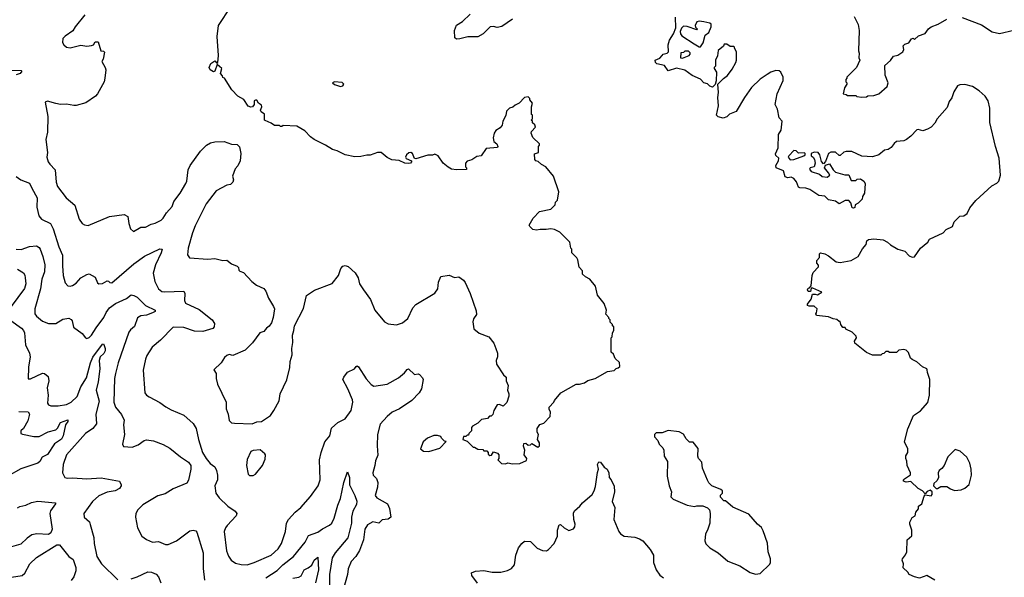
# Model space of a CAD drawing. Extents: x 2086813 to 2278017, y 548126 to 753336.
# Tile 363 of 461: x 2198743 to 2206976, y 675881 to 680544. Entities that reach past the tile are written whole.
import ezdxf

# ---------------------------------------------------------------- set-up
doc = ezdxf.new("R2010")
doc.units = 0

msp = doc.modelspace()

# ---------------------------------------------------------------- linework, layer by layer
at = {"layer": '0CON10XD'}
for points in [[(2202925, 676833.3), (2202981.7, 676858.3), (2202982.5, 676875), (2202962.5, 676905), (2202966.7, 676945), (2202957, 676977), (2202960, 677000), (2202975, 677002.5), (2202995, 676987.5), (2203015, 676990), (2203025, 677000), (2203075, 676970), (2203088.3, 676981.7), (2203090, 677005), (2203072.5, 677035), (2203080, 677075), (2203070, 677095), (2203070, 677125), (2203091.7, 677158.3), (2203125, 677170), (2203180, 677225), (2203182.5, 677265), (2203170, 677285), (2203170, 677305), (2203210, 677345), (2203215, 677360), (2203267, 677423), (2203395, 677497.5), (2203425, 677497.5), (2203465, 677507.5), (2203493, 677527), (2203555, 677542.5), (2203658.3, 677601.7), (2203715, 677610), (2203731.7, 677628.3), (2203748.3, 677631.7), (2203760, 677645), (2203758.3, 677678.3), (2203721.7, 677711.7), (2203708.3, 677748.3), (2203690, 677765), (2203690, 677885), (2203697, 677893), (2203700, 677925), (2203710, 677945), (2203710, 677975), (2203700, 677985), (2203700, 677995), (2203680, 678015), (2203680, 678035), (2203670, 678045), (2203670, 678055), (2203643, 678083), (2203650, 678115), (2203631.7, 678171.7), (2203575, 678240), (2203557.5, 678315), (2203510, 678375), (2203473, 678393), (2203450, 678415), (2203450, 678445), (2203420, 678475), (2203410, 678535), (2203401.7, 678551.7), (2203360, 678595), (2203360, 678625), (2203353, 678633), (2203342.5, 678685), (2203258.8, 678768.8), (2203215, 678790), (2203185, 678796.7), (2203145, 678788.8), (2203095, 678788.8), (2203065, 678783.8), (2203035, 678788.8), (2203007.5, 678815), (2203003, 678827), (2203037.5, 678885), (2203090.7, 678939.3), (2203185, 678960), (2203220, 678995), (2203223, 679017), (2203240, 679035), (2203250, 679105), (2203207.5, 679235), (2203143, 679313), (2203105, 679333.3), (2203079.3, 679359.3), (2203060, 679365), (2203050, 679375), (2203048.3, 679421.7), (2203080, 679435), (2203080, 679485), (2203090, 679495), (2203090, 679505), (2203035, 679560), (2203020, 679595), (2203021.7, 679608.3), (2203057.5, 679645), (2203050, 679665), (2203031.7, 679681.7), (2203030, 679695), (2203020, 679705), (2203030, 679715), (2203030, 679745), (2203022.5, 679752.5), (2203022.5, 679815), (2203030, 679845), (2203010, 679875), (2203010, 679885), (2202995, 679900), (2202965, 679892.5), (2202920, 679845), (2202885, 679830), (2202867, 679813), (2202840, 679805), (2202815, 679780), (2202807, 679743), (2202783, 679697), (2202777.7, 679662.3), (2202759.5, 679640.5), (2202725, 679616.7), (2202710, 679595), (2202702.5, 679555), (2202707, 679527), (2202732.5, 679505), (2202742.5, 679485), (2202737.5, 679475), (2202645, 679466.7), (2202603, 679407), (2202565, 679400), (2202525, 679373.3), (2202485, 679362.5), (2202470, 679345), (2202470, 679315), (2202480, 679305), (2202478.3, 679291.7), (2202395, 679287.5), (2202355, 679293.3), (2202325, 679310), (2202283.3, 679345), (2202242.5, 679405), (2202215, 679420), (2202195, 679412.5), (2202155, 679412.5), (2202055, 679380), (2202043.3, 679383.3), (2202028.8, 679425), (2202015, 679434), (2201997.7, 679432.3), (2201976.7, 679415), (2201970, 679395), (2201975, 679382.5), (2202020, 679365), (2202020, 679355), (2202010, 679345), (2201995, 679342.5), (2201965, 679343.3), (2201916.4, 679366.4), (2201855, 679372.5), (2201815, 679392.5), (2201765, 679432.5), (2201735, 679432.5), (2201675, 679412.5), (2201645, 679412.5), (2201595, 679400), (2201545, 679397.5), (2201463.6, 679413.6), (2201397, 679447), (2201358.3, 679458.3), (2201300, 679495), (2201205, 679542.5), (2201173.6, 679563.6), (2201127.5, 679615), (2201060, 679655), (2200945, 679660), (2200935, 679650), (2200925, 679650), (2200915, 679660), (2200875, 679660), (2200845, 679680), (2200795, 679700), (2200790, 679705), (2200790, 679755), (2200763.6, 679773.6), (2200757, 679787), (2200767.5, 679815), (2200765, 679830), (2200740, 679845), (2200725, 679870), (2200715, 679872.5), (2200703, 679867), (2200702.5, 679835), (2200690, 679815), (2200675, 679812.5), (2200655, 679820), (2200616.4, 679876.4), (2200567.5, 679905), (2200517, 679957), (2200456, 680056), (2200441.7, 680061.7), (2200440, 680075), (2200423, 680093), (2200432.5, 680135), (2200395, 680170), (2200376.2, 680113.8), (2200365, 680107.5), (2200336.1, 680126.1), (2200326.7, 680145), (2200340.7, 680179.3), (2200375, 680200), (2200391.7, 680181.7), (2200400, 680185), (2200406.2, 680245), (2200393.3, 680405), (2200404.4, 680495), (2200507.9, 680652.1)], [(2199286.7, 680585), (2199205.9, 680484.1), (2199188.3, 680451.7), (2199122.7, 680407.3), (2199105, 680387.5), (2199101.2, 680355), (2199111.2, 680335), (2199135, 680314.2), (2199165, 680308), (2199255, 680330), (2199305, 680324), (2199345, 680328), (2199360, 680335), (2199375, 680360), (2199400, 680360), (2199423, 680283), (2199445, 680280), (2199451.7, 680271.7), (2199442.5, 680215), (2199430, 680195), (2199458.8, 680145), (2199463.8, 680125), (2199456, 680055), (2199448.8, 680025), (2199395, 679923.3), (2199377.5, 679905), (2199295, 679850), (2199215, 679825.8), (2199195.9, 679825.9), (2199135, 679838.8), (2199085, 679835.8), (2199045, 679842.5), (2198975, 679863.3), (2198957.5, 679855), (2198978, 679735), (2198976.9, 679605), (2198963.2, 679543.2), (2198975.7, 679435), (2198970.8, 679395), (2198982, 679355), (2198995, 679336.2), (2199039.6, 679289.6), (2199047.5, 679185), (2199059.4, 679149.4), (2199132.5, 679055), (2199203.2, 678993.2), (2199241.9, 678875), (2199265, 678840), (2199285, 678827.5), (2199315, 678824.3), (2199495, 678898.6), (2199616.1, 678916.1), (2199648.3, 678898.3), (2199655, 678840), (2199670, 678795), (2199695, 678772.5), (2199755, 678809.2), (2199795, 678810), (2199842.5, 678835), (2199875, 678842.9), (2199925, 678868.6), (2199944.2, 678885), (2199970.7, 678929.3), (2200018.8, 678981.2), (2200030.8, 679025), (2200086, 679095), (2200131.2, 679175), (2200141.2, 679195), (2200152.4, 679287.6), (2200169.5, 679325), (2200255, 679444.2), (2200306.7, 679495), (2200337.5, 679515), (2200375, 679523.8), (2200453, 679527), (2200515, 679502.5), (2200561.7, 679501.7), (2200581.7, 679481.7), (2200593.3, 679425), (2200586.2, 679365), (2200568.3, 679321.7), (2200545, 679297.5), (2200532.6, 679267.4), (2200524, 679235), (2200531.2, 679205), (2200526.2, 679185), (2200505, 679166.7), (2200475, 679161.2), (2200385, 679112), (2200302.9, 679005), (2200209.7, 678820.3), (2200187.1, 678762.9), (2200152, 678635), (2200147, 678577), (2200163.6, 678553.6), (2200317.3, 678542.7), (2200375, 678547.5), (2200440.7, 678529.3), (2200475, 678532.5), (2200515, 678503.3), (2200563, 678483), (2200571.7, 678471.7), (2200575, 678450), (2200585, 678440), (2200615, 678430), (2200683.6, 678353.6), (2200723, 678323), (2200785.9, 678295.9), (2200802.5, 678275), (2200823.3, 678215), (2200866.1, 678146.1), (2200872.5, 678125), (2200863.8, 678055), (2200849.5, 678010.5), (2200829.5, 677980.5), (2200806.1, 677963.9), (2200783.6, 677936.4), (2200752.5, 677925), (2200689.3, 677840.7), (2200629.3, 677780.7), (2200525, 677736.7), (2200495, 677743.3), (2200475, 677736.7), (2200455, 677720), (2200426.7, 677675), (2200367.5, 677615), (2200387.5, 677585), (2200386.7, 677545), (2200396.7, 677495), (2200470, 677345), (2200469.3, 677289.3), (2200486.2, 677245), (2200495, 677192.5), (2200513.9, 677173.9), (2200539.3, 677169.3), (2200686, 677164), (2200708, 677172), (2200725, 677181.2), (2200765, 677183.8), (2200840, 677235), (2200868.8, 677275), (2200911.7, 677358.3), (2200922, 677415), (2200977, 677533), (2201000.8, 677635), (2201003.8, 677685), (2201023, 677743), (2201018, 677795), (2201026.2, 677845), (2201023.8, 677905), (2201036.7, 677945), (2201040, 677985), (2201115, 678130), (2201142.7, 678237.3), (2201208.3, 678281.7), (2201355, 678337.5), (2201410, 678405), (2201427.5, 678465), (2201445, 678482.5), (2201465, 678487.5), (2201490.7, 678480.7), (2201547.9, 678427.9), (2201574.4, 678384.4), (2201585.7, 678335), (2201619.2, 678285), (2201676.7, 678205), (2201713.3, 678115), (2201795, 678017.5), (2201825, 678000), (2201895, 677993.8), (2201945, 678010), (2201988.8, 678045), (2202030, 678135), (2202057, 678163), (2202215, 678258), (2202238.8, 678295), (2202245, 678350), (2202265, 678397.5), (2202335, 678406.7), (2202379.3, 678389.3), (2202415, 678393.8), (2202453.3, 678365), (2202466.8, 678346.8), (2202508.8, 678255), (2202560.5, 678110.5), (2202561.7, 678078.3), (2202538.3, 678041.7), (2202531.7, 678018.3), (2202539.3, 677959.3), (2202583.9, 677923.9), (2202665, 677892.5), (2202708.3, 677838.3), (2202723.3, 677795), (2202737.5, 677755), (2202737.5, 677725), (2202726.7, 677695), (2202731.2, 677665), (2202787.5, 677575), (2202810, 677555), (2202810, 677525), (2202827.5, 677485), (2202821.2, 677445), (2202833.3, 677415), (2202833.6, 677396.4), (2202817, 677343), (2202786.4, 677313.6), (2202755, 677326.7), (2202737, 677323), (2202707.5, 677275), (2202698.3, 677241.7), (2202685, 677230), (2202671.7, 677228.3), (2202655, 677210), (2202605, 677200), (2202575, 677170), (2202530, 677145), (2202520, 677135), (2202520, 677105), (2202500, 677085), (2202495, 677070), (2202485, 677070), (2202475, 677060), (2202455, 677060), (2202450, 677035), (2202485, 677020), (2202535, 676970), (2202545, 676970), (2202573, 676953), (2202615, 676950), (2202625, 676940), (2202648.3, 676938.3), (2202660, 676925), (2202661.7, 676911.7), (2202675, 676900), (2202688.3, 676901.7), (2202705, 676930), (2202738.3, 676918.3), (2202750, 676905), (2202750, 676875), (2202740, 676865), (2202773, 676833), (2202805, 676830), (2202825, 676837.5), (2202865, 676830), (2202925, 676833.3)], [(2202865, 680547.5), (2202775, 680488.8), (2202735, 680480), (2202705, 680486.7), (2202676.4, 680483.6), (2202617.5, 680425), (2202575, 680402), (2202489.3, 680400.7), (2202423.6, 680383.6), (2202395, 680382.5), (2202381.7, 680391.7), (2202378.8, 680455), (2202395, 680497.5), (2202445, 680530), (2202509.5, 680590.5)], [(2205641.7, 679248.3), (2205676.4, 679246.4), (2205695, 679200), (2205735, 679200), (2205745, 679210), (2205775, 679212.5), (2205802.5, 679195), (2205813.3, 679175), (2205807.5, 679095), (2205790, 679065), (2205787, 679043), (2205755, 679010), (2205730, 678995), (2205727, 678973), (2205715, 678967.5), (2205705, 678970), (2205691.7, 679011.7), (2205675, 679033.3), (2205645, 679032), (2205595, 679003.3), (2205565, 679026.7), (2205505, 679037.5), (2205475, 679067.5), (2205425, 679073.3), (2205350, 679125), (2205316.1, 679136.1), (2205267, 679137), (2205255, 679142.5), (2205238.3, 679188.3), (2205216.4, 679216.4), (2205195, 679227.5), (2205165, 679222.5), (2205145, 679230), (2205129.5, 679279.5), (2205068.8, 679305), (2205066.2, 679325), (2205087.5, 679365), (2205090, 679385), (2205065, 679410), (2205063, 679423), (2205086.4, 679473.6), (2205087, 679583), (2205109.3, 679620.7), (2205117.5, 679695), (2205093.8, 679723.8), (2205080, 679795), (2205058.8, 679835), (2205077.5, 679925), (2205126.7, 680035), (2205126.7, 680065), (2205107.5, 680105), (2205095, 680117.5), (2205065, 680120), (2205025, 680106.7), (2204994, 680086), (2204935, 680046.7), (2204862.3, 679977.7), (2204802.5, 679895), (2204735, 679777.5), (2204677.5, 679755), (2204655, 679731.2), (2204625, 679722), (2204583.3, 679733.3), (2204570, 679745), (2204586.2, 679825), (2204580, 679895), (2204587.5, 679935), (2204580, 680005), (2204627, 680053), (2204663, 680077), (2204700.7, 680129.3), (2204730, 680185), (2204736.7, 680205), (2204737.5, 680275), (2204720, 680305), (2204720, 680315), (2204715, 680320), (2204685, 680320), (2204655, 680340), (2204635, 680340), (2204628.3, 680321.7), (2204583, 680287), (2204577, 680243), (2204560, 680205), (2204560, 680155), (2204550, 680145), (2204550, 680135), (2204570, 680105), (2204567.5, 680032.5), (2204558.3, 680001.7), (2204535, 679980), (2204515, 679987.5), (2204495, 680007.5), (2204465, 680017.5), (2204436.1, 680046.1), (2204365, 680077.5), (2204305, 680123.3), (2204235, 680138.8), (2204165, 680117.5), (2204135, 680160), (2204070, 680175), (2204060, 680185), (2204057.5, 680205), (2204095, 680222), (2204116.2, 680245), (2204125, 680256.2), (2204156.2, 680263.8), (2204167.5, 680275), (2204166.7, 680335), (2204176.1, 680373.9), (2204210, 680425), (2204230, 680475), (2204226.7, 680565)], [(2204435, 680317.5), (2204458.8, 680351.2), (2204475.6, 680414.4), (2204505, 680436.2), (2204524.4, 680485), (2204525, 680506.2), (2204515, 680514.2), (2204464.2, 680525.8), (2204425, 680531.2), (2204405, 680527.5), (2204390, 680495), (2204393, 680483), (2204410, 680465), (2204405, 680460), (2204325, 680488.8), (2204295, 680490), (2204287.5, 680485), (2204276.4, 680473.6), (2204266.7, 680445), (2204270, 680425), (2204280, 680410), (2204382.2, 680342.2), (2204425, 680317.5), (2204435, 680317.5)], [(2205720.5, 680570.5), (2205753.3, 680505), (2205763.3, 680455), (2205757.5, 680285), (2205762.5, 680265), (2205760, 680225), (2205767.5, 680205), (2205740, 680145), (2205660, 680065), (2205660, 680055), (2205650, 680045), (2205650, 680025), (2205660, 680015), (2205660, 680005), (2205640, 679975), (2205630, 679925), (2205655, 679920), (2205665, 679910), (2205735, 679910), (2205743, 679903), (2205785, 679897.5)], [(2205785, 679897.5), (2205825, 679900), (2205835, 679907.5), (2205885, 679910), (2205927, 679923), (2205997.5, 679985), (2206006.2, 680015), (2205980.7, 680080.7), (2205978.3, 680161.7), (2206025, 680202.5), (2206050.7, 680239.3), (2206085, 680247.5), (2206127.5, 680275), (2206136.7, 680295), (2206130, 680325), (2206145, 680340), (2206178.3, 680351.7), (2206200, 680385), (2206215, 680390), (2206225, 680380), (2206259.3, 680410.7), (2206315, 680430), (2206342.1, 680467.9), (2206364.3, 680485.7), (2206423.6, 680506.4), (2206495, 680547.5)], [(2206625, 680563.3), (2206785, 680502.5), (2206875, 680443.3), (2206935, 680430), (2207055, 680456.7), (2207172.5, 680525), (2207195, 680547.5)], [(2204285, 680223.3), (2204340, 680245), (2204350, 680255), (2204348.3, 680268.3), (2204335, 680280), (2204305, 680280), (2204295, 680270), (2204271.7, 680268.3), (2204270, 680225), (2204285, 680223.3)], [(2198595, 680125.4), (2198755, 680120), (2198762.5, 680115), (2198746.7, 680095), (2198715, 680083.3)], [(2201425, 679985.6), (2201445, 679990.8), (2201452.5, 680005), (2201439.1, 680019.1), (2201375, 680024.5), (2201358.9, 680015), (2201375, 680001.4), (2201425, 679985.6)], [(2206395, 675857.5), (2206327, 675897), (2206265.8, 675874.2), (2206225.9, 675885.9), (2206180, 675905), (2206170, 675925), (2206131.7, 675961.7), (2206132.5, 675995), (2206123.3, 676025), (2206124.1, 676035.9), (2206150.7, 676069.3), (2206160, 676095), (2206162.5, 676195), (2206201.7, 676228.3), (2206203.3, 676275), (2206186.7, 676325), (2206187, 676343), (2206205, 676380), (2206230, 676395), (2206237.5, 676425), (2206257.5, 676455), (2206260, 676475), (2206287.5, 676495), (2206305, 676560), (2206315, 676570), (2206365, 676562.5), (2206372.5, 676575), (2206372.5, 676595), (2206355, 676610), (2206330.7, 676599.3), (2206315, 676580), (2206293, 676603), (2206255, 676622.5), (2206195, 676682.5), (2206155, 676678), (2206133.8, 676685), (2206133.8, 676695), (2206142.5, 676705), (2206193, 676737), (2206192.5, 676755), (2206163.3, 676815), (2206161.7, 676851.7), (2206152.5, 676875), (2206153, 676897), (2206170, 676925), (2206170, 676955), (2206142.5, 677015), (2206168.3, 677121.7), (2206217.5, 677235), (2206275, 677272.5), (2206336.1, 677343.9), (2206350, 677405), (2206354.2, 677535), (2206333.8, 677595), (2206332.5, 677615), (2206327.5, 677625), (2206292.7, 677642.7), (2206245, 677683.3), (2206205, 677702.5), (2206192.5, 677715), (2206175, 677760), (2206155, 677780), (2206135, 677787.5), (2206095, 677780), (2206075, 677760), (2206015, 677760), (2206005, 677770), (2205985, 677770), (2205968.3, 677751.7), (2205955, 677750), (2205945, 677740), (2205875, 677740), (2205825, 677760), (2205725, 677840), (2205722.5, 677855), (2205740, 677885), (2205738.3, 677898.3), (2205705, 677930), (2205650, 677955), (2205645, 677970), (2205625, 677970), (2205610, 677995), (2205605, 678020), (2205595, 678020), (2205577, 678037), (2205545, 678042.5), (2205505, 678060), (2205405, 678070), (2205400, 678085), (2205407, 678093), (2205410, 678125), (2205385, 678150), (2205345, 678147.5), (2205330, 678155), (2205330, 678165), (2205361.7, 678208.3), (2205371.7, 678248.3), (2205395, 678250), (2205415, 678242.5), (2205450, 678265), (2205375, 678300), (2205361.7, 678298.3), (2205355, 678270), (2205335, 678270), (2205330, 678285), (2205335, 678300), (2205348.3, 678301.7), (2205361.7, 678318.3), (2205370, 678405), (2205379.3, 678430.7), (2205421.7, 678478.3), (2205421.7, 678491.7), (2205408.3, 678508.3), (2205408.3, 678531.7), (2205430, 678555), (2205430, 678585), (2205440, 678595), (2205475, 678586.7), (2205505, 678570), (2205569.3, 678519.3), (2205605, 678512.5), (2205695, 678530), (2205755, 678563.3), (2205791.2, 678628.8), (2205820, 678665), (2205827.5, 678695), (2205840, 678705), (2205885, 678712.5), (2205964.2, 678704.2), (2206000, 678685), (2206025, 678662.5), (2206085.8, 678625.8), (2206145, 678608.8), (2206179.3, 678569.3), (2206205, 678557.5), (2206225, 678562.5), (2206276.7, 678635), (2206336.7, 678685), (2206350.7, 678709.3), (2206465, 678761.2), (2206489.4, 678790.6), (2206543.8, 678815), (2206556.7, 678855), (2206605, 678900), (2206637.5, 678905), (2206665, 678923.8), (2206688.8, 678971.2), (2206738.3, 679031.7), (2206872.5, 679155), (2206915, 679177.5), (2206930, 679195), (2206943.8, 679245), (2206932, 679385), (2206901.2, 679485), (2206853.8, 679685), (2206853.8, 679805), (2206840, 679865), (2206816.7, 679905), (2206765, 679950), (2206710, 679985), (2206645, 680002.5), (2206605, 680000), (2206585, 679990), (2206555, 679940), (2206538.3, 679891.7), (2206515, 679860), (2206498.8, 679811.2), (2206415, 679716.2), (2206395, 679680), (2206365, 679646), (2206335, 679627.5), (2206295, 679614), (2206255, 679626), (2206245, 679623.8), (2206195, 679570), (2206158.8, 679541.2), (2206135, 679530.8), (2206074.1, 679525.9), (2206055, 679510), (2206030, 679475), (2206005, 679460), (2205975, 679452.5), (2205927, 679413), (2205875, 679397.5), (2205785, 679402.5), (2205701.7, 679441.7), (2205655, 679442.5), (2205633, 679437), (2205605, 679410), (2205595, 679410), (2205565, 679437.5), (2205527, 679437), (2205507.5, 679425), (2205481.7, 679358.3), (2205465, 679340), (2205448.3, 679358.3), (2205432.5, 679415), (2205420, 679435), (2205385, 679437.5), (2205360, 679425), (2205362.5, 679405), (2205377.5, 679395), (2205390, 679375), (2205393.8, 679345), (2205387.5, 679315), (2205353.9, 679306.1), (2205347.5, 679295), (2205360, 679275), (2205431.7, 679251.7), (2205453, 679233), (2205495, 679227.5), (2205517.5, 679245), (2205507.5, 679265), (2205472.5, 679305), (2205481.7, 679328.3), (2205515, 679340), (2205545, 679290), (2205565, 679270), (2205641.7, 679248.3)], [(2205185, 679373.3), (2205215, 679373.8), (2205300, 679405), (2205310, 679415), (2205310, 679425), (2205305, 679430), (2205255, 679427.5), (2205235, 679447.5), (2205215, 679450), (2205173.6, 679406.4), (2205170, 679395), (2205185, 679373.3)], [(2198713, 679233), (2198752, 679205), (2198825, 679176.9), (2198845.7, 679135), (2198889.4, 679055), (2198885.7, 678975.7), (2198903.2, 678903.2), (2198926.9, 678876.9), (2199000, 678840), (2199024.5, 678795), (2199070.5, 678645), (2199100, 678575), (2199100, 678485), (2199107.8, 678405), (2199122.7, 678342.7), (2199145, 678318.8), (2199165, 678315.8), (2199185, 678321.4), (2199215, 678340), (2199255.8, 678385), (2199305, 678413.8), (2199325, 678418.8), (2199375, 678391.2), (2199394.6, 678344.6), (2199405, 678335.8), (2199435, 678337.8), (2199475, 678360), (2199485, 678358.8), (2199496.1, 678346.1), (2199515, 678344.2), (2199697.4, 678502.6), (2199787.5, 678567.5), (2199915, 678627.1), (2199935, 678626.7), (2199927.3, 678595), (2199878.9, 678495), (2199860.7, 678425), (2199874.6, 678355), (2199905, 678294.3), (2199932.4, 678272.4), (2199955, 678267.5), (2200115, 678274), (2200124.4, 678255), (2200120.6, 678195), (2200130.8, 678175), (2200245, 678120.8), (2200353.1, 678035), (2200372.9, 678005), (2200368.6, 677975), (2200358, 677962), (2200273.8, 677936.2), (2200205, 677940.7), (2200115, 677971.3), (2200027.9, 677972.1), (2199922, 677865), (2199850.8, 677805), (2199806.7, 677735), (2199794.4, 677705), (2199776.8, 677613.2), (2199790.6, 677425), (2199804.2, 677405), (2199825, 677390), (2199914.4, 677344.4), (2199965, 677306.2), (2200010.9, 677280.9), (2200117, 677237), (2200195, 677168), (2200220, 677125), (2200238.6, 677035), (2200271.1, 676925), (2200302.2, 676875), (2200335, 676834.2), (2200375, 676804), (2200390, 676775), (2200397.3, 676735), (2200396.4, 676695), (2200374.3, 676645), (2200382.9, 676585), (2200412.5, 676545), (2200484.2, 676475), (2200545, 676433.8), (2200558.8, 676415), (2200552, 676395), (2200477.1, 676315), (2200463.1, 676295), (2200453.3, 676265), (2200471.3, 676101.3), (2200488.8, 676058.8), (2200511.2, 676025), (2200548.8, 675998.8), (2200595, 675988), (2200645, 675985.7), (2200705, 676004.4), (2200845.8, 676065), (2200905, 676120), (2200931.9, 676165), (2200965.5, 676265), (2200975.5, 676334.5), (2200990.8, 676365), (2201045.8, 676425), (2201094, 676465), (2201175, 676556.2), (2201240, 676645), (2201256.2, 676695), (2201250.8, 676865), (2201264.2, 676925.8), (2201294.5, 677015.5), (2201335.7, 677065), (2201351.1, 677128.9), (2201404.6, 677175.4), (2201464.6, 677205.4), (2201514.2, 677275), (2201527.5, 677345), (2201525.8, 677365), (2201487.5, 677457.5), (2201446.2, 677535), (2201454.2, 677555.8), (2201484.4, 677595.6), (2201543.3, 677625), (2201557.5, 677645), (2201565, 677648.8), (2201575, 677642.5), (2201639.7, 677539.7), (2201683, 677493), (2201705, 677478.8), (2201815, 677497.5), (2201910.9, 677549.1), (2201960, 677590), (2201982.3, 677617.7), (2201995, 677623.3), (2202045, 677577.5), (2202075, 677582.5), (2202085, 677577.5), (2202110.7, 677550.7), (2202116.7, 677535), (2202103.9, 677456.1), (2202083.8, 677425), (2202021.1, 677358.9), (2201920.2, 677289.8), (2201857.4, 677262.6), (2201816.2, 677225), (2201758.8, 677161.2), (2201735.7, 677074.3), (2201731.8, 676981.8), (2201736.8, 676903.2), (2201718, 676855), (2201713.8, 676815), (2201696.2, 676755), (2201700, 676735), (2201727.6, 676707.6), (2201739.2, 676675), (2201735.9, 676635.9), (2201716.2, 676565), (2201730, 676545), (2201818, 676495), (2201835.7, 676455.7), (2201845.8, 676384.2), (2201825, 676366.2), (2201775, 676362.5), (2201745, 676334.2), (2201695, 676345.8), (2201651.1, 676318.9), (2201630, 676285), (2201617.3, 676195), (2201585.4, 676105), (2201552.9, 676055), (2201515, 676014.4), (2201488.8, 675951.2), (2201484.5, 675905), (2201440, 675745)], [(2198715, 678624.5), (2198755, 678623.5), (2198825, 678647.3), (2198885, 678651.9), (2198905, 678639.2), (2198915, 678624), (2198938, 678565), (2198954.6, 678495), (2198951.5, 678435), (2198928, 678375), (2198917.8, 678295), (2198871.1, 678125), (2198868.6, 678085), (2198882.5, 678065), (2198934.6, 678024.6), (2198985, 678004.3), (2199045, 678004.4), (2199105, 678040.6), (2199155, 678048.8), (2199175, 678037.5), (2199183.3, 678025), (2199194.2, 677974.2), (2199265, 677918.8), (2199293, 677883), (2199305, 677878), (2199325, 677885.8), (2199345, 677905.8), (2199381.5, 677968.5), (2199447, 678053), (2199465.3, 678094.7), (2199495.5, 678135), (2199545, 678170.4), (2199637.4, 678212.6), (2199675, 678244), (2199698.8, 678238.8), (2199725, 678223.8), (2199795, 678154.5), (2199876.2, 678115), (2199876, 678105), (2199855, 678091.8), (2199805, 678074.7), (2199755, 678068.2), (2199729.3, 678050.7), (2199702, 677978), (2199669.3, 677950.7), (2199655, 677930), (2199566.4, 677673.6), (2199544, 677586), (2199536.5, 677545), (2199530.7, 677345), (2199544.1, 677304.1), (2199595, 677242.5), (2199615.5, 677195.5), (2199611.1, 677155), (2199620.8, 677075), (2199603.3, 676995), (2199612.5, 676975), (2199685, 676970), (2199735, 676990), (2199785, 677025.7), (2199805, 677030), (2199862.7, 677022.7), (2199943, 676993), (2199997.5, 676962.5), (2200088.8, 676888.8), (2200154.3, 676845), (2200174.4, 676815), (2200175.6, 676785), (2200155, 676692.5), (2200140.9, 676669.1), (2200027.6, 676622.4), (2199960.9, 676579.1), (2199898.5, 676561.5), (2199773.8, 676486.2), (2199732, 676445), (2199715.7, 676414.3), (2199711.4, 676385), (2199727.5, 676295), (2199765.7, 676225.7), (2199805, 676197.5), (2199855, 676175.8), (2199905, 676180.6), (2199962.5, 676155), (2199985, 676154.3), (2200055, 676185.7), (2200165, 676268.8), (2200195, 676276), (2200215, 676271.2), (2200225, 676257.5), (2200276.4, 676085), (2200276.2, 675955), (2200287.4, 675857.4)], [(2198725, 678458), (2198775, 678426.2), (2198786.6, 678406.6), (2198790, 678385), (2198793.6, 678335), (2198783.9, 678296.1), (2198672.9, 678145)], [(2198669.9, 678029.9), (2198759.4, 677965), (2198775.6, 677945), (2198782.2, 677925), (2198791.9, 677825), (2198824.2, 677755), (2198830.8, 677725), (2198817.3, 677637.3), (2198815, 677540), (2198835, 677540), (2198935, 677588.6), (2198950, 677585), (2198981.7, 677561.7), (2198987.3, 677525), (2198972.7, 677465), (2198981.2, 677405), (2198976.7, 677336.7), (2198983.5, 677323.5), (2199005, 677315.6), (2199065.4, 677314.6), (2199134, 677326), (2199175, 677344.5), (2199225, 677392.9), (2199255, 677475.4), (2199300.9, 677549.1), (2199336.1, 677675), (2199355, 677722.1), (2199435, 677830), (2199445, 677833.3), (2199447.6, 677827.6), (2199458.7, 677795), (2199458, 677775), (2199446.4, 677753.6), (2199416.1, 677725), (2199406.8, 677695), (2199412.7, 677625), (2199400.5, 677515), (2199383.5, 677445), (2199406.8, 677355), (2199380.4, 677245), (2199384.3, 677165), (2199355, 677124.4), (2199292.2, 677085), (2199135.7, 676905), (2199108.1, 676825), (2199100, 676755), (2199120, 676715), (2199140.8, 676709.2)], [(2198735, 677266.7), (2198815, 677266.4), (2198825.2, 677245.2), (2198810.2, 677189.8), (2198774.4, 677125.6), (2198753.3, 677105), (2198752.5, 677085), (2198767, 677077), (2198861.7, 677058.3), (2198905, 677058.5), (2198981.5, 677098.5), (2199045, 677114.1), (2199060.4, 677129.6), (2199085, 677176.8), (2199145, 677197.1), (2199145.6, 677185), (2199127.5, 677155), (2199107, 677063), (2199092.8, 677037.2), (2199033.3, 676996.7), (2198975, 676908.9), (2198931.8, 676885), (2198911.5, 676848.5), (2198894, 676835), (2198751.6, 676788.4), (2198645, 676727.5)], [(2202165, 676933.3), (2202255, 676962.5), (2202308.3, 677018.3), (2202295, 677020), (2202270, 677045), (2202265, 677060), (2202236.4, 677066.4), (2202205, 677066.7), (2202152.5, 677045), (2202116.4, 677013.6), (2202093.3, 676955), (2202120, 676935), (2202165, 676933.3)], [(2204895, 675906.7), (2204935, 675912.5), (2205015, 675990), (2205022.5, 676005), (2205022.5, 676035), (2205002.5, 676095), (2204996.4, 676166.4), (2204960.7, 676270.7), (2204945, 676297.5), (2204912.5, 676325), (2204839.3, 676409.3), (2204705, 676467.5), (2204645, 676520), (2204631.7, 676521.7), (2204601.7, 676551.7), (2204601.7, 676568.3), (2204620, 676585), (2204620, 676605), (2204605, 676616.7), (2204530, 676645), (2204505, 676670), (2204493, 676693), (2204453, 676793), (2204447.5, 676845), (2204420, 676875), (2204413, 676893), (2204417, 676957), (2204375, 677010), (2204345, 677010), (2204315, 677040), (2204295, 677077.5), (2204256.4, 677096.4), (2204165, 677110), (2204115, 677090), (2204065, 677090), (2204050, 677075), (2204050, 677055), (2204080, 677025), (2204090, 676995), (2204120, 676965), (2204130, 676945), (2204132.5, 676895), (2204159.3, 676849.3), (2204157, 676727), (2204172.5, 676645), (2204192.5, 676595), (2204187.5, 676555), (2204207.5, 676535), (2204323.6, 676483.6), (2204385, 676472.5), (2204405, 676480), (2204455, 676480), (2204493, 676463), (2204510, 676445), (2204517.5, 676415), (2204513, 676333), (2204493.9, 676276.1), (2204476.7, 676245), (2204473.3, 676185), (2204481.7, 676161.7), (2204515, 676126.7), (2204582.5, 676085), (2204665, 676016.2), (2204765, 675975.8), (2204850.5, 675920.5), (2204895, 675906.7)], [(2200665, 676733.3), (2200695, 676733.8), (2200716.2, 676745), (2200773.8, 676815), (2200795, 676870), (2200797.5, 676905), (2200792.5, 676915), (2200755, 676947.5), (2200695, 676942.5), (2200677, 676933), (2200644.3, 676865.7), (2200640, 676815), (2200654.2, 676744.2), (2200665, 676733.3)], [(2206558.3, 676608.3), (2206615, 676612.5), (2206645, 676627.5), (2206681.7, 676658.3), (2206702.5, 676735), (2206700, 676785), (2206687.5, 676835), (2206662.5, 676885), (2206607, 676937), (2206565, 676950), (2206505, 676890), (2206472.5, 676815), (2206455, 676790), (2206432.5, 676775), (2206423.3, 676755), (2206427, 676713), (2206413, 676687), (2206387.5, 676665), (2206383, 676647), (2206405, 676622.5), (2206417, 676623), (2206445, 676640), (2206495, 676640), (2206525, 676620), (2206558.3, 676608.3)], [(2202571.1, 675831.1), (2202524.2, 675895), (2202522.3, 675917.7), (2202555, 675932.5), (2202625, 675939.4), (2202695, 675925.5), (2202765.6, 675924.4), (2202822.1, 675937.9), (2202856.7, 675955), (2202882, 675985), (2202891.4, 676065), (2202915, 676127.5), (2202941.2, 676165), (2202965, 676183.8), (2203015, 676180), (2203068.8, 676125), (2203115, 676104.3), (2203147, 676103), (2203165, 676113.8), (2203212, 676165), (2203239.2, 676225), (2203240.5, 676275), (2203255, 676320), (2203265, 676323.3), (2203294.6, 676294.6), (2203335, 676273.3), (2203373.6, 676286.4), (2203385, 676302.5), (2203388.8, 676325), (2203376, 676365), (2203372.7, 676417.3), (2203383, 676437), (2203427.5, 676475), (2203450, 676505), (2203530, 676575), (2203548, 676605), (2203558.9, 676641.1), (2203573.6, 676756.4), (2203583.8, 676785), (2203574.3, 676825.7), (2203585, 676847.5), (2203600, 676845), (2203631.7, 676801.7), (2203655, 676786.7), (2203668.6, 676755), (2203671.2, 676715), (2203690, 676695), (2203715, 676642.5), (2203717.1, 676595), (2203697.1, 676515), (2203720.8, 676465), (2203712, 676365), (2203752, 676265), (2203765.8, 676245.8), (2203797.5, 676225), (2203885.7, 676215.7), (2203925, 676204), (2203955, 676186.2), (2204016.2, 676115), (2204043.3, 676065), (2204042, 676005), (2204065.8, 675945), (2204095, 675900), (2204127.2, 675877.2)], [(2200802.3, 675877.7), (2200895, 675937.5), (2200943.9, 675986.1), (2201032.9, 676055), (2201131.1, 676175), (2201158.8, 676231.2), (2201235, 676258.1), (2201275, 676286.9), (2201335, 676317.1), (2201354.5, 676335), (2201373.8, 676375), (2201402.5, 676485), (2201425, 676540), (2201454.5, 676675), (2201485, 676762.5), (2201500, 676715), (2201500, 676655), (2201546.9, 676565), (2201562.6, 676517.4), (2201558.6, 676491.4), (2201529.2, 676435), (2201518.4, 676385), (2201518.7, 676335), (2201487.5, 676212.5), (2201380.4, 676085), (2201356.9, 676043.1), (2201333.5, 675905), (2201334.2, 675795)], [(2199140.8, 676709.2), (2199185, 676711.9), (2199303.4, 676703.4), (2199425, 676712.2), (2199576.7, 676685), (2199592.5, 676655), (2199592.5, 676645), (2199577.5, 676625), (2199542.5, 676605), (2199475, 676593.3), (2199405, 676563.1), (2199351.1, 676515), (2199278.8, 676415), (2199282.5, 676385), (2199325.9, 676345.9), (2199333.9, 676323.9), (2199364.4, 676214.4), (2199367.1, 676165), (2199388.1, 676055), (2199427.1, 675995), (2199565, 675859.2)], [(2198725, 676462.2), (2198745, 676473.9), (2198795, 676484.1), (2198843.2, 676506.8), (2198895, 676517.5), (2199042.5, 676505), (2199042, 676495), (2199001.9, 676438.1), (2198995.5, 676415), (2199014.7, 676285), (2199005, 676251.8), (2198985, 676240.3), (2198885.4, 676245.4), (2198845, 676235.4), (2198805, 676207.7), (2198752.5, 676157.5), (2198675, 676136.9)], [(2198675, 675881.2), (2198765, 675895.6), (2198785, 675915.7), (2198829.4, 675995), (2198882.7, 676047.3), (2199055, 676152.9), (2199075, 676152), (2199154, 676055), (2199190.9, 676030.9), (2199212.7, 675962.7), (2199214.1, 675935.9), (2199196.1, 675883.9), (2199172.5, 675855)], [(2201027.1, 675872.9), (2201076.8, 675883.2), (2201096.7, 675893.3), (2201121.2, 675945), (2201155, 675959.5), (2201186.2, 675983.8), (2201205, 676024.4), (2201235, 676050), (2201242.2, 675945), (2201215.8, 675834.2)], [(2199675, 675867.8), (2199725.9, 675884.1), (2199815, 675928.1), (2199845, 675924.3), (2199883.3, 675906.7), (2199903.1, 675885), (2199924.2, 675835)]]:
    msp.add_lwpolyline(points, dxfattribs=at)

doc.saveas('drawing.dxf')
